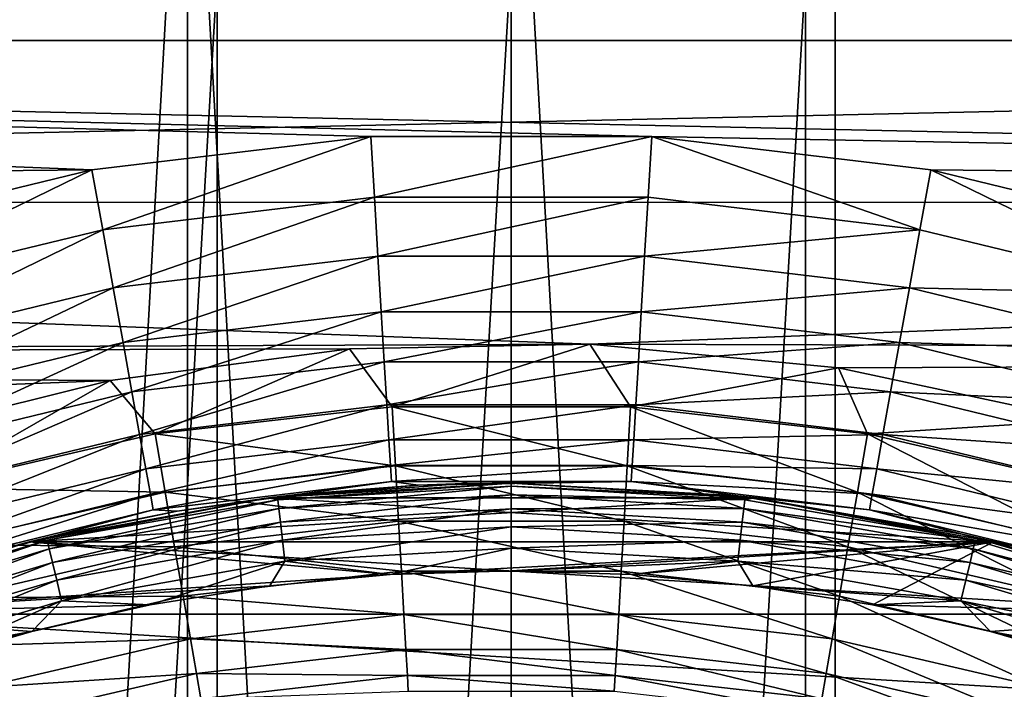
# Model space of a CAD drawing. Header units: millimetres. Extents: x -139 to 106, y -8 to 139.
# Tile 294 of 459: x -2.81 to 2.81, y 80.61 to 84.43. Entities that reach past the tile are written whole.
import ezdxf

# ---------------------------------------------------------------- set-up
doc = ezdxf.new("R2010")
doc.units = ezdxf.units.MM
doc.header["$LTSCALE"] = 53.842063
for name, color, linetype in [('164', 7, 'CONTINUOUS'), ('165', 7, 'CONTINUOUS'), ('167', 7, 'CONTINUOUS'), ('28', 7, 'CONTINUOUS'), ('35', 7, 'CONTINUOUS'), ('42', 7, 'CONTINUOUS'), ('497', 7, 'CONTINUOUS'), ('499', 7, 'CONTINUOUS'), ('504', 7, 'CONTINUOUS'), ('505', 7, 'CONTINUOUS'), ('81', 7, 'CONTINUOUS'), ('82', 7, 'CONTINUOUS'), ('83', 7, 'CONTINUOUS'), ('84', 7, 'CONTINUOUS'), ('85', 7, 'CONTINUOUS')]:
    doc.layers.add(name, color=color, linetype=linetype)

msp = doc.modelspace()

# ---------------------------------------------------------------- linework, layer by layer
at = {"layer": '164', "color": 7, "linetype": 'CONTINUOUS', "true_color": 0x33ccff}
for points in [[(0, 81.7879, -30), (1.3862, 81.704, -30), (-1.3862, 81.704, -30), (0, 81.7879, -30)], [(-1.3862, 81.704, -30), (2.7523, 81.4537, -30), (-2.7523, 81.4537, -30), (-1.3862, 81.704, -30)], [(1.3862, 81.704, -30), (2.7523, 81.4537, -30), (-1.3862, 81.704, -30), (1.3862, 81.704, -30)], [(-2.7523, 81.4537, -30), (4.078, 81.0406, -30), (-4.078, 81.0406, -30), (-2.7523, 81.4537, -30)], [(2.7523, 81.4537, -30), (4.078, 81.0406, -30), (-2.7523, 81.4537, -30), (2.7523, 81.4537, -30)], [(-4.078, 81.0406, -30), (5.3443, 80.4707, -30), (-5.3443, 80.4707, -30), (-4.078, 81.0406, -30)], [(4.078, 81.0406, -30), (5.3443, 80.4707, -30), (-4.078, 81.0406, -30), (4.078, 81.0406, -30)]]:
    msp.add_3dface(points, dxfattribs=at)
at = {"layer": '165', "color": 7, "linetype": 'CONTINUOUS', "true_color": 0x33ccff}
for points in [[(0, 81.7879, -30), (-1.3862, 81.704, -30), (0, 81.7879, -28), (0, 81.7879, -30)], [(0, 81.7879, -28), (-1.3862, 81.704, -30), (-1.3862, 81.704, -28), (0, 81.7879, -28)], [(1.3862, 81.704, -30), (0, 81.7879, -30), (1.3862, 81.704, -28), (1.3862, 81.704, -30)], [(1.3862, 81.704, -28), (0, 81.7879, -30), (0, 81.7879, -28), (1.3862, 81.704, -28)], [(-1.3862, 81.704, -30), (-2.7523, 81.4537, -30), (-1.3862, 81.704, -28), (-1.3862, 81.704, -30)], [(-1.3862, 81.704, -28), (-2.7523, 81.4537, -30), (-2.7523, 81.4537, -28), (-1.3862, 81.704, -28)], [(2.7523, 81.4537, -30), (1.3862, 81.704, -30), (2.7523, 81.4537, -28), (2.7523, 81.4537, -30)], [(2.7523, 81.4537, -28), (1.3862, 81.704, -30), (1.3862, 81.704, -28), (2.7523, 81.4537, -28)], [(-2.7523, 81.4537, -30), (-4.078, 81.0406, -30), (-2.7523, 81.4537, -28), (-2.7523, 81.4537, -30)], [(-2.7523, 81.4537, -28), (-4.078, 81.0406, -30), (-4.078, 81.0406, -28), (-2.7523, 81.4537, -28)], [(4.078, 81.0406, -30), (2.7523, 81.4537, -30), (4.078, 81.0406, -28), (4.078, 81.0406, -30)], [(4.078, 81.0406, -28), (2.7523, 81.4537, -30), (2.7523, 81.4537, -28), (4.078, 81.0406, -28)]]:
    msp.add_3dface(points, dxfattribs=at)
at = {"layer": '167', "color": 7, "linetype": 'CONTINUOUS', "true_color": 0x33ccff}
for points in [[(1.3862, 81.704, -28), (0, 81.7879, -28), (-1.3862, 81.704, -28), (1.3862, 81.704, -28)], [(2.7523, 81.4537, -28), (1.3862, 81.704, -28), (-2.7523, 81.4537, -28), (2.7523, 81.4537, -28)], [(1.3862, 81.704, -28), (-1.3862, 81.704, -28), (-2.7523, 81.4537, -28), (1.3862, 81.704, -28)], [(-0.6907, 81.2662, -28), (-2.7523, 81.4537, -28), (-4.078, 81.0406, -28), (-0.6907, 81.2662, -28)], [(-0.6907, 81.2662, -28), (2.7523, 81.4537, -28), (-2.7523, 81.4537, -28), (-0.6907, 81.2662, -28)], [(-0.6907, 81.2662, -28), (0, 81.2879, -28), (2.7523, 81.4537, -28), (-0.6907, 81.2662, -28)], [(0, 81.2879, -28), (0.6904, 81.2662, -28), (2.7523, 81.4537, -28), (0, 81.2879, -28)], [(0.6904, 81.2662, -28), (1.3784, 81.2012, -28), (2.7523, 81.4537, -28), (0.6904, 81.2662, -28)], [(1.3784, 81.2012, -28), (2.061, 81.0931, -28), (2.7523, 81.4537, -28), (1.3784, 81.2012, -28)], [(2.061, 81.0931, -28), (4.078, 81.0406, -28), (2.7523, 81.4537, -28), (2.061, 81.0931, -28)], [(-1.3787, 81.2011, -28), (-0.6907, 81.2662, -28), (-4.078, 81.0406, -28), (-1.3787, 81.2011, -28)], [(-2.0613, 81.093, -28), (-1.3787, 81.2011, -28), (-4.078, 81.0406, -28), (-2.0613, 81.093, -28)], [(-2.7356, 80.9423, -28), (-2.0613, 81.093, -28), (-4.078, 81.0406, -28), (-2.7356, 80.9423, -28)], [(2.061, 81.0931, -28), (2.7353, 80.9424, -28), (4.078, 81.0406, -28), (2.061, 81.0931, -28)], [(-2.7356, 80.9423, -28), (-4.078, 81.0406, -28), (-5.3443, 80.4707, -28), (-2.7356, 80.9423, -28)], [(2.7353, 80.9424, -28), (3.3989, 80.7496, -28), (4.078, 81.0406, -28), (2.7353, 80.9424, -28)], [(-3.3992, 80.7495, -28), (-2.7356, 80.9423, -28), (-5.3443, 80.4707, -28), (-3.3992, 80.7495, -28)]]:
    msp.add_3dface(points, dxfattribs=at)
at = {"layer": '28', "color": 8, "linetype": 'CONTINUOUS'}
for points in [[(-21.0005, 84.3152, 20), (21.0005, 85.2579, 20), (-21.0005, 85.2879, 20), (-21.0005, 84.3152, 20)], [(21.0005, 84.309, 20), (21.0005, 85.2579, 20), (-21.0005, 84.3152, 20), (21.0005, 84.309, 20)], [(-21.0005, 83.3822, 20), (21.0005, 84.309, 20), (-21.0005, 84.3152, 20), (-21.0005, 83.3822, 20)], [(21.0005, 83.3955, 20), (21.0005, 84.309, 20), (-21.0005, 83.3822, 20), (21.0005, 83.3955, 20)], [(0.4475, 82.5796, 20), (21.0005, 83.3955, 20), (-21.0005, 83.3822, 20), (0.4475, 82.5796, 20)], [(21.0005, 82.5202, 20), (21.0005, 83.3955, 20), (0.4475, 82.5796, 20), (21.0005, 82.5202, 20)], [(-21.0005, 82.4927, 20), (0.4475, 82.5796, 20), (-21.0005, 83.3822, 20), (-21.0005, 82.4927, 20)], [(-0.9241, 82.553, 20), (0.4475, 82.5796, 20), (-21.0005, 82.4927, 20), (-0.9241, 82.553, 20)], [(-2.2885, 82.373, 20), (-0.9241, 82.553, 20), (-21.0005, 82.4927, 20), (-2.2885, 82.373, 20)], [(1.867, 82.4452, 20), (21.0005, 82.5202, 20), (0.4475, 82.5796, 20), (1.867, 82.4452, 20)], [(3.2648, 82.1466, 20), (21.0005, 82.5202, 20), (1.867, 82.4452, 20), (3.2648, 82.1466, 20)], [(-21.0005, 81.6415, 20), (-2.2885, 82.373, 20), (-21.0005, 82.4927, 20), (-21.0005, 81.6415, 20)], [(-3.6234, 82.042, 20), (-2.2885, 82.373, 20), (-21.0005, 81.6415, 20), (-3.6234, 82.042, 20)]]:
    msp.add_3dface(points, dxfattribs=at)
at = {"layer": '35', "color": 8, "linetype": 'CONTINUOUS'}
for points in [[(-0.9241, 82.553, 20), (-2.2885, 82.373, 20), (-2.0326, 82.0688, 20.03), (-0.9241, 82.553, 20)], [(-0.9241, 82.553, 20), (-2.0326, 82.0688, 20.03), (-0.6805, 82.2235, 20.03), (-0.9241, 82.553, 20)], [(0.4475, 82.5796, 20), (-0.9241, 82.553, 20), (-0.6805, 82.2235, 20.03), (0.4475, 82.5796, 20)], [(0.4475, 82.5796, 20), (-0.6805, 82.2235, 20.03), (0.6805, 82.2235, 20.03), (0.4475, 82.5796, 20)], [(1.867, 82.4452, 20), (0.4475, 82.5796, 20), (0.6805, 82.2235, 20.03), (1.867, 82.4452, 20)], [(1.867, 82.4452, 20), (0.6805, 82.2235, 20.03), (2.0326, 82.0688, 20.03), (1.867, 82.4452, 20)], [(3.2648, 82.1466, 20), (1.867, 82.4452, 20), (2.0326, 82.0688, 20.03), (3.2648, 82.1466, 20)], [(-2.2885, 82.373, 20), (-3.6234, 82.042, 20), (-3.3584, 81.7615, 20.03), (-2.2885, 82.373, 20)], [(-2.2885, 82.373, 20), (-3.3584, 81.7615, 20.03), (-2.0326, 82.0688, 20.03), (-2.2885, 82.373, 20)], [(-2.0326, 82.0688, 20.03), (-0.6613, 81.8869, 20.1199), (-0.6805, 82.2235, 20.03), (-2.0326, 82.0688, 20.03)], [(-0.6613, 81.8869, 20.1199), (0.6613, 81.8869, 20.1199), (-0.6805, 82.2235, 20.03), (-0.6613, 81.8869, 20.1199)], [(-0.6805, 82.2235, 20.03), (0.6613, 81.8869, 20.1199), (0.6805, 82.2235, 20.03), (-0.6805, 82.2235, 20.03)], [(0.6613, 81.8869, 20.1199), (1.9753, 81.7365, 20.1199), (0.6805, 82.2235, 20.03), (0.6613, 81.8869, 20.1199)], [(0.6805, 82.2235, 20.03), (1.9753, 81.7365, 20.1199), (2.0326, 82.0688, 20.03), (0.6805, 82.2235, 20.03)], [(3.2648, 82.1466, 20), (2.0326, 82.0688, 20.03), (3.3584, 81.7615, 20.03), (3.2648, 82.1466, 20)], [(-3.3584, 81.7615, 20.03), (-1.9753, 81.7365, 20.1199), (-2.0326, 82.0688, 20.03), (-3.3584, 81.7615, 20.03)], [(-1.9753, 81.7365, 20.1199), (-0.6613, 81.8869, 20.1199), (-2.0326, 82.0688, 20.03), (-1.9753, 81.7365, 20.1199)], [(1.9753, 81.7365, 20.1199), (3.2637, 81.4379, 20.1199), (2.0326, 82.0688, 20.03), (1.9753, 81.7365, 20.1199)], [(2.0326, 82.0688, 20.03), (3.2637, 81.4379, 20.1199), (3.3584, 81.7615, 20.03), (2.0326, 82.0688, 20.03)], [(-1.9753, 81.7365, 20.1199), (-0.6433, 81.571, 20.2671), (-0.6613, 81.8869, 20.1199), (-1.9753, 81.7365, 20.1199)], [(-0.6433, 81.571, 20.2671), (0.6433, 81.571, 20.2671), (-0.6613, 81.8869, 20.1199), (-0.6433, 81.571, 20.2671)], [(-0.6613, 81.8869, 20.1199), (0.6433, 81.571, 20.2671), (0.6613, 81.8869, 20.1199), (-0.6613, 81.8869, 20.1199)], [(0.6433, 81.571, 20.2671), (1.9215, 81.4247, 20.2671), (0.6613, 81.8869, 20.1199), (0.6433, 81.571, 20.2671)], [(0.6613, 81.8869, 20.1199), (1.9215, 81.4247, 20.2671), (1.9753, 81.7365, 20.1199), (0.6613, 81.8869, 20.1199)], [(-3.2637, 81.4379, 20.1199), (-1.9753, 81.7365, 20.1199), (-3.3584, 81.7615, 20.03), (-3.2637, 81.4379, 20.1199)], [(-3.2637, 81.4379, 20.1199), (-1.9215, 81.4247, 20.2671), (-1.9753, 81.7365, 20.1199), (-3.2637, 81.4379, 20.1199)], [(-1.9215, 81.4247, 20.2671), (-0.6433, 81.571, 20.2671), (-1.9753, 81.7365, 20.1199), (-1.9215, 81.4247, 20.2671)], [(1.9215, 81.4247, 20.2671), (3.1748, 81.1342, 20.2671), (1.9753, 81.7365, 20.1199), (1.9215, 81.4247, 20.2671)], [(1.9753, 81.7365, 20.1199), (3.1748, 81.1342, 20.2671), (3.2637, 81.4379, 20.1199), (1.9753, 81.7365, 20.1199)], [(-1.9215, 81.4247, 20.2671), (-0.627, 81.2854, 20.467), (-0.6433, 81.571, 20.2671), (-1.9215, 81.4247, 20.2671)], [(-0.627, 81.2854, 20.467), (0.627, 81.2854, 20.467), (-0.6433, 81.571, 20.2671), (-0.627, 81.2854, 20.467)], [(-0.6433, 81.571, 20.2671), (0.627, 81.2854, 20.467), (0.6433, 81.571, 20.2671), (-0.6433, 81.571, 20.2671)], [(0.627, 81.2854, 20.467), (1.8729, 81.1429, 20.467), (0.6433, 81.571, 20.2671), (0.627, 81.2854, 20.467)], [(0.6433, 81.571, 20.2671), (1.8729, 81.1429, 20.467), (1.9215, 81.4247, 20.2671), (0.6433, 81.571, 20.2671)], [(-3.1748, 81.1342, 20.2671), (-1.9215, 81.4247, 20.2671), (-3.2637, 81.4379, 20.1199), (-3.1748, 81.1342, 20.2671)], [(-3.1748, 81.1342, 20.2671), (-1.8729, 81.1429, 20.467), (-1.9215, 81.4247, 20.2671), (-3.1748, 81.1342, 20.2671)], [(-1.8729, 81.1429, 20.467), (-0.627, 81.2854, 20.467), (-1.9215, 81.4247, 20.2671), (-1.8729, 81.1429, 20.467)], [(1.8729, 81.1429, 20.467), (3.0945, 80.8597, 20.467), (1.9215, 81.4247, 20.2671), (1.8729, 81.1429, 20.467)], [(1.9215, 81.4247, 20.2671), (3.0945, 80.8597, 20.467), (3.1748, 81.1342, 20.2671), (1.9215, 81.4247, 20.2671)], [(-1.8729, 81.1429, 20.467), (-0.6129, 81.0389, 20.7136), (-0.627, 81.2854, 20.467), (-1.8729, 81.1429, 20.467)], [(-0.6129, 81.0389, 20.7136), (0.6129, 81.0389, 20.7136), (-0.627, 81.2854, 20.467), (-0.6129, 81.0389, 20.7136)], [(-0.627, 81.2854, 20.467), (0.6129, 81.0389, 20.7136), (0.627, 81.2854, 20.467), (-0.627, 81.2854, 20.467)], [(0.6129, 81.0389, 20.7136), (1.8309, 80.8996, 20.7136), (0.627, 81.2854, 20.467), (0.6129, 81.0389, 20.7136)], [(0.627, 81.2854, 20.467), (1.8309, 80.8996, 20.7136), (1.8729, 81.1429, 20.467), (0.627, 81.2854, 20.467)], [(-3.0945, 80.8597, 20.467), (-1.8729, 81.1429, 20.467), (-3.1748, 81.1342, 20.2671), (-3.0945, 80.8597, 20.467)], [(-3.0945, 80.8597, 20.467), (-1.8309, 80.8996, 20.7136), (-1.8729, 81.1429, 20.467), (-3.0945, 80.8597, 20.467)], [(-1.8309, 80.8996, 20.7136), (-0.6129, 81.0389, 20.7136), (-1.8729, 81.1429, 20.467), (-1.8309, 80.8996, 20.7136)], [(1.8309, 80.8996, 20.7136), (3.0251, 80.6227, 20.7136), (1.8729, 81.1429, 20.467), (1.8309, 80.8996, 20.7136)], [(1.8729, 81.1429, 20.467), (3.0251, 80.6227, 20.7136), (3.0945, 80.8597, 20.467), (1.8729, 81.1429, 20.467)], [(-1.8309, 80.8996, 20.7136), (-0.6015, 80.8389, 20.9994), (-0.6129, 81.0389, 20.7136), (-1.8309, 80.8996, 20.7136)], [(-0.6015, 80.8389, 20.9994), (0.6015, 80.8389, 20.9994), (-0.6129, 81.0389, 20.7136), (-0.6015, 80.8389, 20.9994)], [(-0.6129, 81.0389, 20.7136), (0.6015, 80.8389, 20.9994), (0.6129, 81.0389, 20.7136), (-0.6129, 81.0389, 20.7136)], [(0.6015, 80.8389, 20.9994), (1.7968, 80.7022, 20.9994), (0.6129, 81.0389, 20.7136), (0.6015, 80.8389, 20.9994)], [(0.6129, 81.0389, 20.7136), (1.7968, 80.7022, 20.9994), (1.8309, 80.8996, 20.7136), (0.6129, 81.0389, 20.7136)], [(-3.0251, 80.6227, 20.7136), (-1.8309, 80.8996, 20.7136), (-3.0945, 80.8597, 20.467), (-3.0251, 80.6227, 20.7136)], [(-3.0251, 80.6227, 20.7136), (-1.7968, 80.7022, 20.9994), (-1.8309, 80.8996, 20.7136), (-3.0251, 80.6227, 20.7136)], [(-1.7968, 80.7022, 20.9994), (-0.6015, 80.8389, 20.9994), (-1.8309, 80.8996, 20.7136), (-1.7968, 80.7022, 20.9994)], [(1.7968, 80.7022, 20.9994), (2.9688, 80.4305, 20.9994), (1.8309, 80.8996, 20.7136), (1.7968, 80.7022, 20.9994)], [(1.8309, 80.8996, 20.7136), (2.9688, 80.4305, 20.9994), (3.0251, 80.6227, 20.7136), (1.8309, 80.8996, 20.7136)], [(-1.7968, 80.7022, 20.9994), (-0.5931, 80.6916, 21.3156), (-0.6015, 80.8389, 20.9994), (-1.7968, 80.7022, 20.9994)], [(-0.5931, 80.6916, 21.3156), (0.5931, 80.6916, 21.3156), (-0.6015, 80.8389, 20.9994), (-0.5931, 80.6916, 21.3156)], [(-0.6015, 80.8389, 20.9994), (0.5931, 80.6916, 21.3156), (0.6015, 80.8389, 20.9994), (-0.6015, 80.8389, 20.9994)], [(0.5931, 80.6916, 21.3156), (1.7717, 80.5568, 21.3156), (0.6015, 80.8389, 20.9994), (0.5931, 80.6916, 21.3156)], [(0.6015, 80.8389, 20.9994), (1.7717, 80.5568, 21.3156), (1.7968, 80.7022, 20.9994), (0.6015, 80.8389, 20.9994)], [(-2.9688, 80.4305, 20.9994), (-1.7968, 80.7022, 20.9994), (-3.0251, 80.6227, 20.7136), (-2.9688, 80.4305, 20.9994)], [(-2.9688, 80.4305, 20.9994), (-1.7717, 80.5568, 21.3156), (-1.7968, 80.7022, 20.9994), (-2.9688, 80.4305, 20.9994)], [(-1.7717, 80.5568, 21.3156), (-0.5931, 80.6916, 21.3156), (-1.7968, 80.7022, 20.9994), (-1.7717, 80.5568, 21.3156)], [(1.7717, 80.5568, 21.3156), (2.9274, 80.2889, 21.3156), (1.7968, 80.7022, 20.9994), (1.7717, 80.5568, 21.3156)], [(1.7968, 80.7022, 20.9994), (2.9274, 80.2889, 21.3156), (2.9688, 80.4305, 20.9994), (1.7968, 80.7022, 20.9994)], [(-1.7717, 80.5568, 21.3156), (-0.588, 80.6014, 21.6527), (-0.5931, 80.6916, 21.3156), (-1.7717, 80.5568, 21.3156)], [(-0.588, 80.6014, 21.6527), (0.588, 80.6014, 21.6527), (-0.5931, 80.6916, 21.3156), (-0.588, 80.6014, 21.6527)], [(-0.5931, 80.6916, 21.3156), (0.588, 80.6014, 21.6527), (0.5931, 80.6916, 21.3156), (-0.5931, 80.6916, 21.3156)], [(0.588, 80.6014, 21.6527), (1.7564, 80.4677, 21.6527), (0.5931, 80.6916, 21.3156), (0.588, 80.6014, 21.6527)], [(0.5931, 80.6916, 21.3156), (1.7564, 80.4677, 21.6527), (1.7717, 80.5568, 21.3156), (0.5931, 80.6916, 21.3156)]]:
    msp.add_3dface(points, dxfattribs=at)
at = {"layer": '42', "color": 8, "linetype": 'CONTINUOUS'}
for points in [[(21.0005, 84.3143, -20), (-21.0005, 85.2565, -20), (21.0005, 85.287, -20), (21.0005, 84.3143, -20)], [(-21.0005, 84.3076, -20), (-21.0005, 85.2565, -20), (21.0005, 84.3143, -20), (-21.0005, 84.3076, -20)], [(21.0005, 83.3815, -20), (-21.0005, 84.3076, -20), (21.0005, 84.3143, -20), (21.0005, 83.3815, -20)], [(-21.0005, 83.3943, -20), (-21.0005, 84.3076, -20), (-2.3935, 83.574, -20), (-21.0005, 83.3943, -20)], [(-2.3935, 83.574, -20), (-21.0005, 84.3076, -20), (-0.8016, 83.7641, -20), (-2.3935, 83.574, -20)], [(-0.8016, 83.7641, -20), (-21.0005, 84.3076, -20), (0.8017, 83.7641, -20), (-0.8016, 83.7641, -20)], [(0.8017, 83.7641, -20), (-21.0005, 84.3076, -20), (21.0005, 83.3815, -20), (0.8017, 83.7641, -20)], [(2.3936, 83.574, -20), (0.8017, 83.7641, -20), (21.0005, 83.3815, -20), (2.3936, 83.574, -20)], [(-3.9518, 83.1965, -20), (-21.0005, 83.3943, -20), (-2.3935, 83.574, -20), (-3.9518, 83.1965, -20)], [(3.9519, 83.1965, -20), (2.3936, 83.574, -20), (21.0005, 83.3815, -20), (3.9519, 83.1965, -20)]]:
    msp.add_3dface(points, dxfattribs=at)
at = {"layer": '497', "color": 7, "linetype": 'CONTINUOUS', "true_color": 0xe0f2ff}
for points in [[(0, 84.7879, 98.9082), (0, 55.7879, 98.9082), (-1.6792, 55.8855, 98.9082), (0, 84.7879, 98.9082)], [(-1.6792, 84.6903, 98.9082), (0, 84.7879, 98.9082), (-1.6792, 55.8855, 98.9082), (-1.6792, 84.6903, 98.9082)], [(1.6792, 84.6903, 98.9082), (0, 55.7879, 98.9082), (0, 84.7879, 98.9082), (1.6792, 84.6903, 98.9082)], [(-3.3403, 84.3979, 98.9082), (-1.6792, 84.6903, 98.9082), (-3.3403, 56.1779, 98.9082), (-3.3403, 84.3979, 98.9082)], [(-3.3403, 56.1779, 98.9082), (-1.6792, 84.6903, 98.9082), (-1.6792, 55.8855, 98.9082), (-3.3403, 56.1779, 98.9082)], [(1.6792, 55.8855, 98.9082), (0, 55.7879, 98.9082), (1.6792, 84.6903, 98.9082), (1.6792, 55.8855, 98.9082)], [(3.3403, 84.3979, 98.9082), (1.6792, 55.8855, 98.9082), (1.6792, 84.6903, 98.9082), (3.3403, 84.3979, 98.9082)], [(3.3403, 56.1779, 98.9082), (1.6792, 55.8855, 98.9082), (3.3403, 84.3979, 98.9082), (3.3403, 56.1779, 98.9082)]]:
    msp.add_3dface(points, dxfattribs=at)
at = {"layer": '499', "color": 7, "linetype": 'CONTINUOUS', "true_color": 0xe0f2ff}
for points in [[(-1.8481, 86.6841, 188.9082), (0, 53.7879, 188.9082), (0, 86.7879, 188.9082), (-1.8481, 86.6841, 188.9082)], [(0, 86.7879, 188.9082), (0, 53.7879, 188.9082), (1.8481, 53.8917, 188.9082), (0, 86.7879, 188.9082)], [(1.8481, 86.6841, 188.9082), (0, 86.7879, 188.9082), (1.8481, 53.8917, 188.9082), (1.8481, 86.6841, 188.9082)], [(-3.6732, 86.3738, 188.9082), (-3.6731, 54.2019, 188.9082), (-1.8481, 86.6841, 188.9082), (-3.6732, 86.3738, 188.9082)], [(-3.6731, 54.2019, 188.9082), (-1.8481, 53.8917, 188.9082), (-1.8481, 86.6841, 188.9082), (-3.6731, 54.2019, 188.9082)], [(-1.8481, 53.8917, 188.9082), (0, 53.7879, 188.9082), (-1.8481, 86.6841, 188.9082), (-1.8481, 53.8917, 188.9082)], [(3.6731, 86.3739, 188.9082), (1.8481, 86.6841, 188.9082), (1.8481, 53.8917, 188.9082), (3.6731, 86.3739, 188.9082)], [(3.6732, 54.2019, 188.9082), (3.6731, 86.3739, 188.9082), (1.8481, 53.8917, 188.9082), (3.6732, 54.2019, 188.9082)]]:
    msp.add_3dface(points, dxfattribs=at)
at = {"layer": '504', "color": 7, "linetype": 'CONTINUOUS', "true_color": 0xe0f2ff}
msp.add_3dface([(-1.6792, 84.6903, 98.9082), (-3.3403, 84.3979, 98.9082), (-3.2553, 84.5505, 98.9252), (-1.6792, 84.6903, 98.9082)], dxfattribs=at)
at = {"layer": '505', "color": 7, "linetype": 'CONTINUOUS', "true_color": 0xe0f2ff}
msp.add_3dface([(3.3403, 84.3979, 98.9082), (1.6792, 84.6903, 98.9082), (3.2553, 84.5505, 98.9252), (3.3403, 84.3979, 98.9082)], dxfattribs=at)
at = {"layer": '81', "color": 8, "linetype": 'CONTINUOUS'}
for points in [[(-2.3935, 83.574, -20), (-0.8016, 83.7641, -20), (-2.3316, 83.2323, -20.0304), (-2.3935, 83.574, -20)], [(-2.3316, 83.2323, -20.0304), (-0.8016, 83.7641, -20), (-0.7809, 83.4174, -20.0304), (-2.3316, 83.2323, -20.0304)], [(-0.8016, 83.7641, -20), (0.8017, 83.7641, -20), (-0.7809, 83.4174, -20.0304), (-0.8016, 83.7641, -20)], [(-0.7809, 83.4174, -20.0304), (0.8017, 83.7641, -20), (0.7809, 83.4174, -20.0304), (-0.7809, 83.4174, -20.0304)], [(0.7809, 83.4174, -20.0304), (0.8017, 83.7641, -20), (2.3316, 83.2323, -20.0304), (0.7809, 83.4174, -20.0304)], [(0.8017, 83.7641, -20), (2.3936, 83.574, -20), (2.3316, 83.2323, -20.0304), (0.8017, 83.7641, -20)], [(-3.9518, 83.1965, -20), (-2.3935, 83.574, -20), (-3.8495, 82.8647, -20.0304), (-3.9518, 83.1965, -20)], [(-3.8495, 82.8647, -20.0304), (-2.3935, 83.574, -20), (-2.3316, 83.2323, -20.0304), (-3.8495, 82.8647, -20.0304)], [(2.3316, 83.2323, -20.0304), (2.3936, 83.574, -20), (3.8495, 82.8647, -20.0304), (2.3316, 83.2323, -20.0304)], [(2.3936, 83.574, -20), (3.9519, 83.1965, -20), (3.8495, 82.8647, -20.0304), (2.3936, 83.574, -20)], [(-2.3316, 83.2323, -20.0304), (-0.7809, 83.4174, -20.0304), (-2.2719, 82.9005, -20.1207), (-2.3316, 83.2323, -20.0304)], [(-0.7809, 83.4174, -20.0304), (-0.7609, 83.0809, -20.1207), (-2.2719, 82.9005, -20.1207), (-0.7809, 83.4174, -20.0304)], [(-0.7809, 83.4174, -20.0304), (0.7809, 83.4174, -20.0304), (-0.7609, 83.0809, -20.1207), (-0.7809, 83.4174, -20.0304)], [(0.7809, 83.4174, -20.0304), (0.7609, 83.0809, -20.1207), (-0.7609, 83.0809, -20.1207), (0.7809, 83.4174, -20.0304)], [(0.7809, 83.4174, -20.0304), (2.3316, 83.2323, -20.0304), (0.7609, 83.0809, -20.1207), (0.7809, 83.4174, -20.0304)], [(-3.8495, 82.8647, -20.0304), (-2.3316, 83.2323, -20.0304), (-3.7508, 82.5424, -20.1207), (-3.8495, 82.8647, -20.0304)], [(-2.3316, 83.2323, -20.0304), (-2.2719, 82.9005, -20.1207), (-3.7508, 82.5424, -20.1207), (-2.3316, 83.2323, -20.0304)], [(2.3316, 83.2323, -20.0304), (2.2719, 82.9005, -20.1207), (0.7609, 83.0809, -20.1207), (2.3316, 83.2323, -20.0304)], [(2.3316, 83.2323, -20.0304), (3.8495, 82.8647, -20.0304), (2.2719, 82.9005, -20.1207), (2.3316, 83.2323, -20.0304)], [(-0.7609, 83.0809, -20.1207), (-2.2158, 82.5893, -20.2683), (-2.2719, 82.9005, -20.1207), (-0.7609, 83.0809, -20.1207)], [(-0.7421, 82.7652, -20.2683), (-2.2158, 82.5893, -20.2683), (-0.7609, 83.0809, -20.1207), (-0.7421, 82.7652, -20.2683)], [(0.7609, 83.0809, -20.1207), (-0.7421, 82.7652, -20.2683), (-0.7609, 83.0809, -20.1207), (0.7609, 83.0809, -20.1207)], [(0.7421, 82.7652, -20.2683), (-0.7421, 82.7652, -20.2683), (0.7609, 83.0809, -20.1207), (0.7421, 82.7652, -20.2683)], [(2.2719, 82.9005, -20.1207), (0.7421, 82.7652, -20.2683), (0.7609, 83.0809, -20.1207), (2.2719, 82.9005, -20.1207)], [(-2.2719, 82.9005, -20.1207), (-3.6583, 82.24, -20.2683), (-3.7508, 82.5424, -20.1207), (-2.2719, 82.9005, -20.1207)], [(-2.2158, 82.5893, -20.2683), (-3.6583, 82.24, -20.2683), (-2.2719, 82.9005, -20.1207), (-2.2158, 82.5893, -20.2683)], [(2.2158, 82.5893, -20.2683), (0.7421, 82.7652, -20.2683), (2.2719, 82.9005, -20.1207), (2.2158, 82.5893, -20.2683)], [(3.7508, 82.5423, -20.1207), (2.2158, 82.5893, -20.2683), (2.2719, 82.9005, -20.1207), (3.7508, 82.5423, -20.1207)], [(3.8495, 82.8647, -20.0304), (3.7508, 82.5423, -20.1207), (2.2719, 82.9005, -20.1207), (3.8495, 82.8647, -20.0304)], [(-0.7421, 82.7652, -20.2683), (-2.1651, 82.3081, -20.4686), (-2.2158, 82.5893, -20.2683), (-0.7421, 82.7652, -20.2683)], [(-0.7251, 82.48, -20.4686), (-2.1651, 82.3081, -20.4686), (-0.7421, 82.7652, -20.2683), (-0.7251, 82.48, -20.4686)], [(0.7421, 82.7652, -20.2683), (-0.7251, 82.48, -20.4686), (-0.7421, 82.7652, -20.2683), (0.7421, 82.7652, -20.2683)], [(0.7251, 82.48, -20.4686), (-0.7251, 82.48, -20.4686), (0.7421, 82.7652, -20.2683), (0.7251, 82.48, -20.4686)], [(2.2158, 82.5893, -20.2683), (0.7251, 82.48, -20.4686), (0.7421, 82.7652, -20.2683), (2.2158, 82.5893, -20.2683)], [(-2.2158, 82.5893, -20.2683), (-3.5746, 81.9667, -20.4686), (-3.6583, 82.24, -20.2683), (-2.2158, 82.5893, -20.2683)], [(-2.1651, 82.3081, -20.4686), (-3.5746, 81.9667, -20.4686), (-2.2158, 82.5893, -20.2683), (-2.1651, 82.3081, -20.4686)], [(2.1652, 82.3081, -20.4686), (0.7251, 82.48, -20.4686), (2.2158, 82.5893, -20.2683), (2.1652, 82.3081, -20.4686)], [(3.6583, 82.24, -20.2683), (2.1652, 82.3081, -20.4686), (2.2158, 82.5893, -20.2683), (3.6583, 82.24, -20.2683)], [(3.6583, 82.24, -20.2683), (2.2158, 82.5893, -20.2683), (3.7508, 82.5423, -20.1207), (3.6583, 82.24, -20.2683)], [(-0.7251, 82.48, -20.4686), (-2.1214, 82.0654, -20.7155), (-2.1651, 82.3081, -20.4686), (-0.7251, 82.48, -20.4686)], [(-0.7105, 82.2338, -20.7155), (-2.1214, 82.0654, -20.7155), (-0.7251, 82.48, -20.4686), (-0.7105, 82.2338, -20.7155)], [(0.7251, 82.48, -20.4686), (-0.7105, 82.2338, -20.7155), (-0.7251, 82.48, -20.4686), (0.7251, 82.48, -20.4686)], [(0.7105, 82.2338, -20.7155), (-0.7105, 82.2338, -20.7155), (0.7251, 82.48, -20.4686), (0.7105, 82.2338, -20.7155)], [(2.1652, 82.3081, -20.4686), (0.7105, 82.2338, -20.7155), (0.7251, 82.48, -20.4686), (2.1652, 82.3081, -20.4686)], [(-2.1651, 82.3081, -20.4686), (-3.5025, 81.7309, -20.7155), (-3.5746, 81.9667, -20.4686), (-2.1651, 82.3081, -20.4686)], [(-2.1214, 82.0654, -20.7155), (-3.5025, 81.7309, -20.7155), (-2.1651, 82.3081, -20.4686), (-2.1214, 82.0654, -20.7155)], [(2.1214, 82.0654, -20.7155), (0.7105, 82.2338, -20.7155), (2.1652, 82.3081, -20.4686), (2.1214, 82.0654, -20.7155)], [(3.5746, 81.9667, -20.4686), (2.1214, 82.0654, -20.7155), (2.1652, 82.3081, -20.4686), (3.5746, 81.9667, -20.4686)], [(3.5746, 81.9667, -20.4686), (2.1652, 82.3081, -20.4686), (3.6583, 82.24, -20.2683), (3.5746, 81.9667, -20.4686)], [(-0.7105, 82.2338, -20.7155), (-2.086, 81.8686, -21.0015), (-2.1214, 82.0654, -20.7155), (-0.7105, 82.2338, -20.7155)], [(-0.6986, 82.0342, -21.0015), (-2.086, 81.8686, -21.0015), (-0.7105, 82.2338, -20.7155), (-0.6986, 82.0342, -21.0015)], [(0.7105, 82.2338, -20.7155), (-0.6986, 82.0342, -21.0015), (-0.7105, 82.2338, -20.7155), (0.7105, 82.2338, -20.7155)], [(0.6986, 82.0342, -21.0015), (-0.6986, 82.0342, -21.0015), (0.7105, 82.2338, -20.7155), (0.6986, 82.0342, -21.0015)], [(2.1214, 82.0654, -20.7155), (0.6986, 82.0342, -21.0015), (0.7105, 82.2338, -20.7155), (2.1214, 82.0654, -20.7155)], [(-2.1214, 82.0654, -20.7155), (-3.4439, 81.5397, -21.0015), (-3.5025, 81.7309, -20.7155), (-2.1214, 82.0654, -20.7155)], [(-2.086, 81.8686, -21.0015), (-3.4439, 81.5397, -21.0015), (-2.1214, 82.0654, -20.7155), (-2.086, 81.8686, -21.0015)], [(2.086, 81.8686, -21.0015), (0.6986, 82.0342, -21.0015), (2.1214, 82.0654, -20.7155), (2.086, 81.8686, -21.0015)], [(3.5025, 81.7309, -20.7155), (2.086, 81.8686, -21.0015), (2.1214, 82.0654, -20.7155), (3.5025, 81.7309, -20.7155)], [(3.5025, 81.7309, -20.7155), (2.1214, 82.0654, -20.7155), (3.5746, 81.9667, -20.4686), (3.5025, 81.7309, -20.7155)], [(-0.6986, 82.0342, -21.0015), (-2.0599, 81.7238, -21.3179), (-2.086, 81.8686, -21.0015), (-0.6986, 82.0342, -21.0015)], [(-0.6899, 81.8873, -21.3179), (-2.0599, 81.7238, -21.3179), (-0.6986, 82.0342, -21.0015), (-0.6899, 81.8873, -21.3179)], [(0.6986, 82.0342, -21.0015), (-0.6899, 81.8873, -21.3179), (-0.6986, 82.0342, -21.0015), (0.6986, 82.0342, -21.0015)], [(0.6899, 81.8873, -21.3179), (-0.6899, 81.8873, -21.3179), (0.6986, 82.0342, -21.0015), (0.6899, 81.8873, -21.3179)], [(2.086, 81.8686, -21.0015), (0.6899, 81.8873, -21.3179), (0.6986, 82.0342, -21.0015), (2.086, 81.8686, -21.0015)], [(-0.6899, 81.8873, -21.3179), (-2.044, 81.6352, -21.6551), (-2.0599, 81.7238, -21.3179), (-0.6899, 81.8873, -21.3179)], [(-0.6845, 81.7975, -21.6551), (-2.044, 81.6352, -21.6551), (-0.6899, 81.8873, -21.3179), (-0.6845, 81.7975, -21.6551)], [(0.6899, 81.8873, -21.3179), (-0.6845, 81.7975, -21.6551), (-0.6899, 81.8873, -21.3179), (0.6899, 81.8873, -21.3179)], [(0.6845, 81.7975, -21.6551), (-0.6845, 81.7975, -21.6551), (0.6899, 81.8873, -21.3179), (0.6845, 81.7975, -21.6551)], [(2.0599, 81.7238, -21.3179), (0.6845, 81.7975, -21.6551), (0.6899, 81.8873, -21.3179), (2.0599, 81.7238, -21.3179)], [(2.0599, 81.7238, -21.3179), (0.6899, 81.8873, -21.3179), (2.086, 81.8686, -21.0015), (2.0599, 81.7238, -21.3179)], [(-2.086, 81.8686, -21.0015), (-3.4009, 81.399, -21.3179), (-3.4439, 81.5397, -21.0015), (-2.086, 81.8686, -21.0015)], [(-2.0599, 81.7238, -21.3179), (-3.4009, 81.399, -21.3179), (-2.086, 81.8686, -21.0015), (-2.0599, 81.7238, -21.3179)], [(3.4439, 81.5397, -21.0015), (2.0599, 81.7238, -21.3179), (2.086, 81.8686, -21.0015), (3.4439, 81.5397, -21.0015)], [(3.4439, 81.5397, -21.0015), (2.086, 81.8686, -21.0015), (3.5025, 81.7309, -20.7155), (3.4439, 81.5397, -21.0015)], [(-0.6845, 81.7975, -21.6551), (-1.9067, 81.6287, -22), (-2.044, 81.6352, -21.6551), (-0.6845, 81.7975, -21.6551)], [(-1.2217, 81.7228, -22), (-1.9067, 81.6287, -22), (-0.6845, 81.7975, -21.6551), (-1.2217, 81.7228, -22)], [(-0.5323, 81.7756, -22), (-1.2217, 81.7228, -22), (-0.6845, 81.7975, -21.6551), (-0.5323, 81.7756, -22)], [(0.6845, 81.7975, -21.6551), (-0.5323, 81.7756, -22), (-0.6845, 81.7975, -21.6551), (0.6845, 81.7975, -21.6551)], [(-0.2662, 81.7848, -22), (-0.5323, 81.7756, -22), (0.6845, 81.7975, -21.6551), (-0.2662, 81.7848, -22)], [(0, 81.7879, -22), (-0.2662, 81.7848, -22), (0.6845, 81.7975, -21.6551), (0, 81.7879, -22)], [(1.2952, 81.7147, -22), (0, 81.7879, -22), (0.6845, 81.7975, -21.6551), (1.2952, 81.7147, -22)], [(2.0439, 81.6352, -21.6551), (1.2952, 81.7147, -22), (0.6845, 81.7975, -21.6551), (2.0439, 81.6352, -21.6551)], [(2.0439, 81.6352, -21.6551), (0.6845, 81.7975, -21.6551), (2.0599, 81.7238, -21.3179), (2.0439, 81.6352, -21.6551)], [(-2.0599, 81.7238, -21.3179), (-3.3745, 81.313, -21.6551), (-3.4009, 81.399, -21.3179), (-2.0599, 81.7238, -21.3179)], [(-2.044, 81.6352, -21.6551), (-3.3745, 81.313, -21.6551), (-2.0599, 81.7238, -21.3179), (-2.044, 81.6352, -21.6551)], [(2.574, 81.4961, -22), (1.2952, 81.7147, -22), (2.0439, 81.6352, -21.6551), (2.574, 81.4961, -22)], [(3.4009, 81.399, -21.3179), (2.0439, 81.6352, -21.6551), (2.0599, 81.7238, -21.3179), (3.4009, 81.399, -21.3179)], [(3.4009, 81.399, -21.3179), (2.0599, 81.7238, -21.3179), (3.4439, 81.5397, -21.0015), (3.4009, 81.399, -21.3179)], [(-2.044, 81.6352, -21.6551), (-3.2535, 81.3181, -22), (-3.3745, 81.313, -21.6551), (-2.044, 81.6352, -21.6551)], [(-2.5848, 81.4936, -22), (-3.2535, 81.3181, -22), (-2.044, 81.6352, -21.6551), (-2.5848, 81.4936, -22)], [(-1.9067, 81.6287, -22), (-2.5848, 81.4936, -22), (-2.044, 81.6352, -21.6551), (-1.9067, 81.6287, -22)], [(3.3745, 81.313, -21.6551), (2.574, 81.4961, -22), (2.0439, 81.6352, -21.6551), (3.3745, 81.313, -21.6551)], [(3.3745, 81.313, -21.6551), (2.0439, 81.6352, -21.6551), (3.4009, 81.399, -21.3179), (3.3745, 81.313, -21.6551)], [(3.82, 81.1349, -22), (2.574, 81.4961, -22), (3.3745, 81.313, -21.6551), (3.82, 81.1349, -22)]]:
    msp.add_3dface(points, dxfattribs=at)
at = {"layer": '82', "color": 8, "linetype": 'CONTINUOUS'}
for points in [[(-0.2662, 81.7848, -22), (0, 81.7879, -22), (-1.3862, 81.704, -27.5), (-0.2662, 81.7848, -22)], [(0, 81.7879, -22), (0, 81.7879, -24.75), (-1.3862, 81.704, -27.5), (0, 81.7879, -22)], [(0, 81.7879, -24.75), (0, 81.7879, -27.5), (-1.3862, 81.704, -27.5), (0, 81.7879, -24.75)], [(-0.5323, 81.7756, -22), (-0.2662, 81.7848, -22), (-1.3862, 81.704, -27.5), (-0.5323, 81.7756, -22)], [(-1.2217, 81.7228, -22), (-0.5323, 81.7756, -22), (-1.3862, 81.704, -27.5), (-1.2217, 81.7228, -22)], [(-1.9067, 81.6287, -22), (-1.2217, 81.7228, -22), (-1.3862, 81.704, -27.5), (-1.9067, 81.6287, -22)], [(-2.7521, 81.4537, -27.5), (-1.9067, 81.6287, -22), (-1.3862, 81.704, -27.5), (-2.7521, 81.4537, -27.5)], [(-2.5848, 81.4936, -22), (-1.9067, 81.6287, -22), (-2.7521, 81.4537, -27.5), (-2.5848, 81.4936, -22)], [(-3.2535, 81.3181, -22), (-2.5848, 81.4936, -22), (-2.7521, 81.4537, -27.5), (-3.2535, 81.3181, -22)], [(-4.078, 81.0406, -27.5), (-3.2535, 81.3181, -22), (-2.7521, 81.4537, -27.5), (-4.078, 81.0406, -27.5)]]:
    msp.add_3dface(points, dxfattribs=at)
at = {"layer": '83', "color": 8, "linetype": 'CONTINUOUS'}
for points in [[(-1.3862, 81.704, -27.5), (0, 81.7879, -27.5), (-1.3331, 81.6933, -27.6289), (-1.3862, 81.704, -27.5)], [(-1.3331, 81.6933, -27.6289), (0, 81.7879, -27.5), (0, 81.771, -27.6289), (-1.3331, 81.6933, -27.6289)], [(-1.3331, 81.6933, -27.6289), (0, 81.771, -27.6289), (-1.3273, 81.6438, -27.7497), (-1.3331, 81.6933, -27.6289)], [(0, 81.771, -27.6289), (0, 81.7211, -27.7497), (-1.3273, 81.6438, -27.7497), (0, 81.771, -27.6289)], [(-1.3273, 81.6438, -27.7497), (0, 81.7211, -27.7497), (-1.3181, 81.5649, -27.8534), (-1.3273, 81.6438, -27.7497)], [(0, 81.7211, -27.7497), (0, 81.6416, -27.8534), (-1.3181, 81.5649, -27.8534), (0, 81.7211, -27.7497)], [(-2.7521, 81.4537, -27.5), (-1.3862, 81.704, -27.5), (-2.6482, 81.4615, -27.6289), (-2.7521, 81.4537, -27.5)], [(-2.6482, 81.4615, -27.6289), (-1.3862, 81.704, -27.5), (-1.3331, 81.6933, -27.6289), (-2.6482, 81.4615, -27.6289)], [(-2.6482, 81.4615, -27.6289), (-1.3331, 81.6933, -27.6289), (-2.6367, 81.4129, -27.7497), (-2.6482, 81.4615, -27.6289)], [(-2.6367, 81.4129, -27.7497), (-1.3331, 81.6933, -27.6289), (-1.3273, 81.6438, -27.7497), (-2.6367, 81.4129, -27.7497)], [(-2.6367, 81.4129, -27.7497), (-1.3273, 81.6438, -27.7497), (-2.6184, 81.3356, -27.8534), (-2.6367, 81.4129, -27.7497)], [(-2.6184, 81.3356, -27.8534), (-1.3273, 81.6438, -27.7497), (-1.3181, 81.5649, -27.8534), (-2.6184, 81.3356, -27.8534)], [(-1.3181, 81.5649, -27.8534), (0, 81.6416, -27.8534), (-1.3061, 81.4619, -27.9329), (-1.3181, 81.5649, -27.8534)], [(0, 81.6416, -27.8534), (0, 81.538, -27.9329), (-1.3061, 81.4619, -27.9329), (0, 81.6416, -27.8534)], [(-2.6184, 81.3356, -27.8534), (-1.3181, 81.5649, -27.8534), (-2.5945, 81.2348, -27.9329), (-2.6184, 81.3356, -27.8534)], [(-2.5945, 81.2348, -27.9329), (-1.3181, 81.5649, -27.8534), (-1.3061, 81.4619, -27.9329), (-2.5945, 81.2348, -27.9329)], [(0, 81.538, -27.9329), (-1.292, 81.342, -27.983), (-1.3061, 81.4619, -27.9329), (0, 81.538, -27.9329)], [(0, 81.4173, -27.983), (-1.292, 81.342, -27.983), (0, 81.538, -27.9329), (0, 81.4173, -27.983)], [(-4.078, 81.0406, -27.5), (-2.7521, 81.4537, -27.5), (-3.9275, 81.0785, -27.6289), (-4.078, 81.0406, -27.5)], [(-3.9275, 81.0785, -27.6289), (-2.7521, 81.4537, -27.5), (-2.6482, 81.4615, -27.6289), (-3.9275, 81.0785, -27.6289)], [(-3.9275, 81.0785, -27.6289), (-2.6482, 81.4615, -27.6289), (-3.9104, 81.0316, -27.7497), (-3.9275, 81.0785, -27.6289)], [(-3.9104, 81.0316, -27.7497), (-2.6482, 81.4615, -27.6289), (-2.6367, 81.4129, -27.7497), (-3.9104, 81.0316, -27.7497)], [(-2.5666, 81.1173, -27.983), (-2.5945, 81.2348, -27.9329), (-1.3061, 81.4619, -27.9329), (-2.5666, 81.1173, -27.983)], [(-1.292, 81.342, -27.983), (-2.5666, 81.1173, -27.983), (-1.3061, 81.4619, -27.9329), (-1.292, 81.342, -27.983)], [(-3.9104, 81.0316, -27.7497), (-2.6367, 81.4129, -27.7497), (-3.8832, 80.9569, -27.8534), (-3.9104, 81.0316, -27.7497)], [(-3.8832, 80.9569, -27.8534), (-2.6367, 81.4129, -27.7497), (-2.6184, 81.3356, -27.8534), (-3.8832, 80.9569, -27.8534)], [(0, 81.4173, -27.983), (-0.6907, 81.2662, -28), (-1.292, 81.342, -27.983), (0, 81.4173, -27.983)], [(0, 81.2879, -28), (-0.6907, 81.2662, -28), (0, 81.4173, -27.983), (0, 81.2879, -28)], [(-3.8832, 80.9569, -27.8534), (-2.6184, 81.3356, -27.8534), (-3.8478, 80.8595, -27.9329), (-3.8832, 80.9569, -27.8534)], [(-3.8478, 80.8595, -27.9329), (-2.6184, 81.3356, -27.8534), (-2.5945, 81.2348, -27.9329), (-3.8478, 80.8595, -27.9329)], [(-1.292, 81.342, -27.983), (-2.0613, 81.093, -28), (-2.5666, 81.1173, -27.983), (-1.292, 81.342, -27.983)], [(-1.3787, 81.2011, -28), (-2.0613, 81.093, -28), (-1.292, 81.342, -27.983), (-1.3787, 81.2011, -28)], [(-0.6907, 81.2662, -28), (-1.3787, 81.2011, -28), (-1.292, 81.342, -27.983), (-0.6907, 81.2662, -28)], [(-3.8065, 80.7461, -27.983), (-3.8478, 80.8595, -27.9329), (-2.5945, 81.2348, -27.9329), (-3.8065, 80.7461, -27.983)], [(-2.5666, 81.1173, -27.983), (-3.8065, 80.7461, -27.983), (-2.5945, 81.2348, -27.9329), (-2.5666, 81.1173, -27.983)], [(-2.5666, 81.1173, -27.983), (-3.3992, 80.7495, -28), (-3.8065, 80.7461, -27.983), (-2.5666, 81.1173, -27.983)], [(-2.7356, 80.9423, -28), (-3.3992, 80.7495, -28), (-2.5666, 81.1173, -27.983), (-2.7356, 80.9423, -28)], [(-2.0613, 81.093, -28), (-2.7356, 80.9423, -28), (-2.5666, 81.1173, -27.983), (-2.0613, 81.093, -28)]]:
    msp.add_3dface(points, dxfattribs=at)
at = {"layer": '84', "color": 8, "linetype": 'CONTINUOUS'}
for points in [[(0, 81.771, -27.6289), (0, 81.7879, -27.5), (1.3862, 81.704, -27.5), (0, 81.771, -27.6289)], [(0, 81.7211, -27.7497), (0, 81.771, -27.6289), (1.3331, 81.6933, -27.6289), (0, 81.7211, -27.7497)], [(0, 81.771, -27.6289), (1.3862, 81.704, -27.5), (1.3331, 81.6933, -27.6289), (0, 81.771, -27.6289)], [(0, 81.6416, -27.8534), (0, 81.7211, -27.7497), (1.3273, 81.6438, -27.7497), (0, 81.6416, -27.8534)], [(0, 81.7211, -27.7497), (1.3331, 81.6933, -27.6289), (1.3273, 81.6438, -27.7497), (0, 81.7211, -27.7497)], [(1.3331, 81.6933, -27.6289), (2.6482, 81.4615, -27.6289), (1.3273, 81.6438, -27.7497), (1.3331, 81.6933, -27.6289)], [(1.3331, 81.6933, -27.6289), (1.3862, 81.704, -27.5), (2.6482, 81.4615, -27.6289), (1.3331, 81.6933, -27.6289)], [(1.3862, 81.704, -27.5), (2.7521, 81.4537, -27.5), (2.6482, 81.4615, -27.6289), (1.3862, 81.704, -27.5)], [(0, 81.6416, -27.8534), (1.3273, 81.6438, -27.7497), (1.3181, 81.5649, -27.8534), (0, 81.6416, -27.8534)], [(0, 81.538, -27.9329), (0, 81.6416, -27.8534), (1.3181, 81.5649, -27.8534), (0, 81.538, -27.9329)], [(1.3273, 81.6438, -27.7497), (2.6367, 81.4129, -27.7497), (1.3181, 81.5649, -27.8534), (1.3273, 81.6438, -27.7497)], [(1.3273, 81.6438, -27.7497), (2.6482, 81.4615, -27.6289), (2.6367, 81.4129, -27.7497), (1.3273, 81.6438, -27.7497)], [(0, 81.538, -27.9329), (1.3181, 81.5649, -27.8534), (1.3061, 81.4619, -27.9329), (0, 81.538, -27.9329)], [(1.3181, 81.5649, -27.8534), (2.6184, 81.3356, -27.8534), (1.3061, 81.4619, -27.9329), (1.3181, 81.5649, -27.8534)], [(1.3181, 81.5649, -27.8534), (2.6367, 81.4129, -27.7497), (2.6184, 81.3356, -27.8534), (1.3181, 81.5649, -27.8534)], [(0, 81.4173, -27.983), (0, 81.538, -27.9329), (1.3061, 81.4619, -27.9329), (0, 81.4173, -27.983)], [(1.292, 81.342, -27.983), (0, 81.4173, -27.983), (1.3061, 81.4619, -27.9329), (1.292, 81.342, -27.983)], [(1.292, 81.342, -27.983), (1.3061, 81.4619, -27.9329), (2.5945, 81.2348, -27.9329), (1.292, 81.342, -27.983)], [(1.3061, 81.4619, -27.9329), (2.6184, 81.3356, -27.8534), (2.5945, 81.2348, -27.9329), (1.3061, 81.4619, -27.9329)], [(2.6482, 81.4615, -27.6289), (3.9275, 81.0785, -27.6289), (2.6367, 81.4129, -27.7497), (2.6482, 81.4615, -27.6289)], [(2.6482, 81.4615, -27.6289), (2.7521, 81.4537, -27.5), (3.9275, 81.0785, -27.6289), (2.6482, 81.4615, -27.6289)], [(2.7521, 81.4537, -27.5), (4.078, 81.0406, -27.5), (3.9275, 81.0785, -27.6289), (2.7521, 81.4537, -27.5)], [(0, 81.2879, -28), (0, 81.4173, -27.983), (1.292, 81.342, -27.983), (0, 81.2879, -28)], [(2.6367, 81.4129, -27.7497), (3.9104, 81.0316, -27.7497), (2.6184, 81.3356, -27.8534), (2.6367, 81.4129, -27.7497)], [(2.6367, 81.4129, -27.7497), (3.9275, 81.0785, -27.6289), (3.9104, 81.0316, -27.7497), (2.6367, 81.4129, -27.7497)], [(0.6904, 81.2662, -28), (0, 81.2879, -28), (1.292, 81.342, -27.983), (0.6904, 81.2662, -28)], [(1.3784, 81.2012, -28), (0.6904, 81.2662, -28), (1.292, 81.342, -27.983), (1.3784, 81.2012, -28)], [(2.5666, 81.1173, -27.983), (1.3784, 81.2012, -28), (1.292, 81.342, -27.983), (2.5666, 81.1173, -27.983)], [(2.5666, 81.1173, -27.983), (1.292, 81.342, -27.983), (2.5945, 81.2348, -27.9329), (2.5666, 81.1173, -27.983)], [(2.6184, 81.3356, -27.8534), (3.8832, 80.9569, -27.8534), (2.5945, 81.2348, -27.9329), (2.6184, 81.3356, -27.8534)], [(2.6184, 81.3356, -27.8534), (3.9104, 81.0316, -27.7497), (3.8832, 80.9569, -27.8534), (2.6184, 81.3356, -27.8534)], [(2.5666, 81.1173, -27.983), (2.5945, 81.2348, -27.9329), (3.8478, 80.8595, -27.9329), (2.5666, 81.1173, -27.983)], [(2.5945, 81.2348, -27.9329), (3.8832, 80.9569, -27.8534), (3.8478, 80.8595, -27.9329), (2.5945, 81.2348, -27.9329)], [(2.061, 81.0931, -28), (1.3784, 81.2012, -28), (2.5666, 81.1173, -27.983), (2.061, 81.0931, -28)], [(2.7353, 80.9424, -28), (2.061, 81.0931, -28), (2.5666, 81.1173, -27.983), (2.7353, 80.9424, -28)], [(3.8065, 80.7461, -27.983), (2.7353, 80.9424, -28), (2.5666, 81.1173, -27.983), (3.8065, 80.7461, -27.983)], [(3.8065, 80.7461, -27.983), (2.5666, 81.1173, -27.983), (3.8478, 80.8595, -27.9329), (3.8065, 80.7461, -27.983)], [(3.3989, 80.7496, -28), (2.7353, 80.9424, -28), (3.8065, 80.7461, -27.983), (3.3989, 80.7496, -28)]]:
    msp.add_3dface(points, dxfattribs=at)
at = {"layer": '85', "color": 8, "linetype": 'CONTINUOUS'}
for points in [[(0, 81.7879, -22), (1.2952, 81.7147, -22), (0, 81.7879, -24.75), (0, 81.7879, -22)], [(1.2952, 81.7147, -22), (0, 81.7879, -27.5), (0, 81.7879, -24.75), (1.2952, 81.7147, -22)], [(0, 81.7879, -27.5), (1.2952, 81.7147, -22), (1.3862, 81.704, -27.5), (0, 81.7879, -27.5)], [(1.2952, 81.7147, -22), (2.574, 81.4961, -22), (1.3862, 81.704, -27.5), (1.2952, 81.7147, -22)], [(2.574, 81.4961, -22), (2.7521, 81.4537, -27.5), (1.3862, 81.704, -27.5), (2.574, 81.4961, -22)], [(2.574, 81.4961, -22), (3.82, 81.1349, -22), (2.7521, 81.4537, -27.5), (2.574, 81.4961, -22)], [(3.82, 81.1349, -22), (4.078, 81.0406, -27.5), (2.7521, 81.4537, -27.5), (3.82, 81.1349, -22)]]:
    msp.add_3dface(points, dxfattribs=at)

doc.saveas('drawing.dxf')
